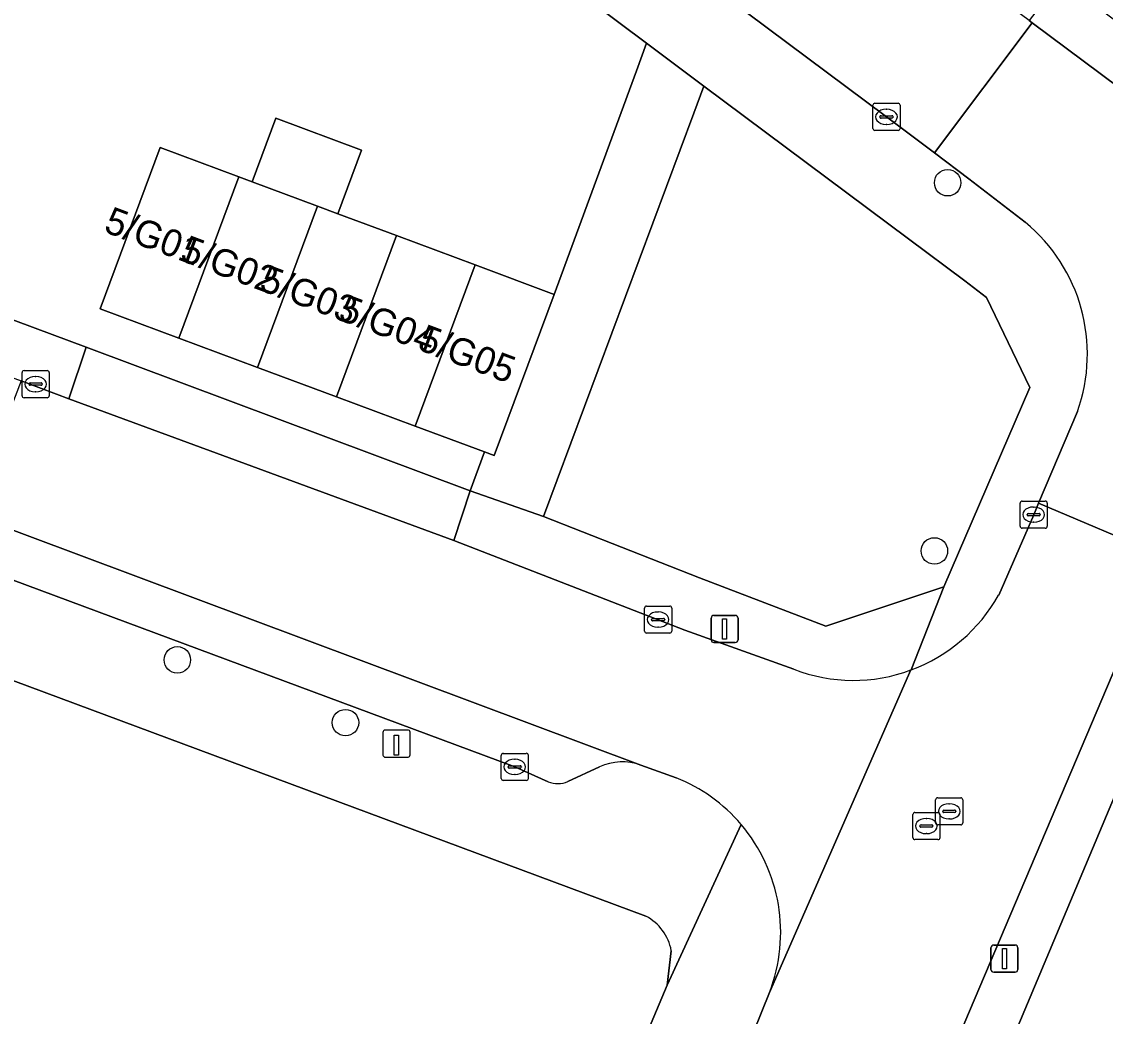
# Model space of a CAD drawing. Extents: x 163266 to 164362, y 381528 to 382286.
# Drawn here: x 163897.99 to 163937.95, y 382025.91 to 382062.58 of the extents above; entities that cross this region are included whole.
import ezdxf

# ---------------------------------------------------------------- set-up
doc = ezdxf.new("R2010")
doc.units = 0
for name, color, linetype in [('IMGEO_Boom', 7, 'Continuous'), ('IMGEO_Erf', 7, 'Continuous'), ('IMGEO_Grasland_overig', 7, 'Continuous'), ('IMGEO_Groenvoorziening', 7, 'Continuous'), ('IMGEO_Hek', 7, 'Continuous'), ('IMGEO_Kolk', 7, 'Continuous'), ('IMGEO_Laadpaal', 7, 'Continuous'), ('IMGEO_Lichtmast', 7, 'Continuous'), ('IMGEO_Pand', 7, 'Continuous'), ('IMGEO_Pand_nummerreeks', 7, 'Continuous'), ('IMGEO_Parkeervlak_open', 7, 'Continuous'), ('IMGEO_Rijbaan_lokaal_open', 7, 'Continuous'), ('IMGEO_Rioolput', 7, 'Continuous'), ('IMGEO_Voetpad_open', 7, 'Continuous')]:
    doc.layers.add(name, color=color, linetype=linetype)

msp = doc.modelspace()

# ---------------------------------------------------------------- linework, layer by layer
at = {"layer": 'IMGEO_Boom'}
for centre in [(163932.132, 382056.64), (163931.641, 382043.064), (163903.726, 382039.048), (163909.925, 382036.735)]:
    msp.add_circle(centre, 0.489, dxfattribs=at)
at = {"layer": 'IMGEO_Erf'}
for points in [[(163879.703, 382058.276), (163900.361, 382050.578), (163914.519, 382045.28), (163915.053, 382046.715), (163912.499, 382047.666), (163909.593, 382048.748), (163906.688, 382049.83), (163903.782, 382050.912), (163900.876, 382051.994), (163903.089, 382057.935), (163905.995, 382056.853), (163906.484, 382056.671), (163907.358, 382059.019), (163910.523, 382057.84), (163909.649, 382055.492), (163911.806, 382054.689), (163914.711, 382053.607), (163917.617, 382052.525), (163920.653, 382060.77), (163921.027, 382061.786), (163880.403, 382092.13)], [(163942.168, 382043.258), (163926.662, 382006.355), (163928.05, 382005.774), (163928.254, 382006.271), (163937.028, 382002.592), (163935.948, 382000), (163935.783, 381999.604), (163934.416, 381996.326), (163925.783, 381999.958), (163924.69, 381997.273), (163923.233, 381997.859), (163913.877, 381975.828)], [(163921.004, 382029.6), (163895.961, 382038.914), (163891.376, 382026.577), (163894.534, 382025.402), (163893.615, 382022.929), (163892.325, 382019.459), (163889.167, 382020.634), (163886.782, 382014.222), (163889.961, 382013.003), (163887.771, 382007.288), (163884.649, 382008.486), (163882.422, 382002.497), (163885.572, 382001.328), (163885.079, 382000), (163884.432, 381998.256), (163883.453, 381995.618), (163880.303, 381996.787), (163876.662, 381986.975), (163899.009, 381979.765)], [(163921.794, 382027.056), (163921.939, 382028.327)], [(163902.548, 381981.388), (163910.392, 382000), (163921.794, 382027.056)]]:
    msp.add_lwpolyline(points, dxfattribs=at)
msp.add_arc((163920.173, 382028.01), 1.795, 10.189, 62.4045, dxfattribs=at)
at = {"layer": 'IMGEO_Grasland_overig'}
msp.add_lwpolyline([(163921.027, 382061.786), (163920.653, 382060.77), (163917.617, 382052.525), (163915.405, 382046.584), (163915.053, 382046.715), (163914.519, 382045.28), (163917.234, 382044.33), (163922.774, 382059.205), (163923.146, 382060.204)], close=True, dxfattribs=at)
at = {"layer": 'IMGEO_Groenvoorziening'}
msp.add_lwpolyline([(163933.568, 382052.405), (163932.766, 382053.018), (163930.692, 382054.567), (163923.146, 382060.204), (163922.774, 382059.205), (163917.234, 382044.33), (163922.98, 382042.075), (163927.635, 382040.293), (163931.993, 382041.737), (163935.163, 382049.085)], close=True, dxfattribs=at)
at = {"layer": 'IMGEO_Hek'}
msp.add_lwpolyline([(163921.027, 382061.786), (163920.653, 382060.77), (163917.617, 382052.525)], dxfattribs=at)
at = {"layer": 'IMGEO_Kolk'}
for p, q in [((163929.45, 382059.567), (163930.302, 382059.567)), ((163929.375, 382058.641), (163929.375, 382059.493)), ((163929.863, 382059.347), (163929.888, 382059.347)), ((163930.376, 382059.493), (163930.376, 382058.641)), ((163929.634, 382059.061), (163929.634, 382059.073)), ((163930.072, 382059.024), (163929.674, 382059.024)), ((163929.677, 382059.11), (163930.075, 382059.11)), ((163929.886, 382058.787), (163929.861, 382058.787)), ((163930.118, 382059.073), (163930.118, 382059.061)), ((163930.302, 382058.567), (163929.45, 382058.567)), ((163897.999, 382048.789), (163897.999, 382049.641)), ((163898.074, 382049.715), (163898.926, 382049.715)), ((163899, 382049.641), (163899, 382048.789)), ((163898.258, 382049.209), (163898.258, 382049.221)), ((163898.696, 382049.172), (163898.298, 382049.172)), ((163898.301, 382049.258), (163898.699, 382049.258)), ((163898.487, 382049.495), (163898.512, 382049.495)), ((163898.742, 382049.221), (163898.742, 382049.209)), ((163898.51, 382048.935), (163898.485, 382048.935)), ((163898.926, 382048.715), (163898.074, 382048.715)), ((163934.804, 382043.977), (163934.804, 382044.829)), ((163934.879, 382044.903), (163935.731, 382044.903)), ((163935.805, 382044.829), (163935.805, 382043.977)), ((163935.063, 382044.397), (163935.063, 382044.409)), ((163935.106, 382044.446), (163935.504, 382044.446)), ((163935.292, 382044.683), (163935.317, 382044.683)), ((163935.547, 382044.409), (163935.547, 382044.397)), ((163935.501, 382044.36), (163935.103, 382044.36)), ((163935.315, 382044.123), (163935.29, 382044.123)), ((163935.731, 382043.903), (163934.879, 382043.903)), ((163920.954, 382040.109), (163920.954, 382040.961)), ((163921.029, 382041.035), (163921.881, 382041.035)), ((163921.442, 382040.815), (163921.467, 382040.815)), ((163921.955, 382040.961), (163921.955, 382040.109)), ((163921.213, 382040.529), (163921.213, 382040.541)), ((163921.651, 382040.492), (163921.253, 382040.492)), ((163921.256, 382040.578), (163921.654, 382040.578)), ((163921.697, 382040.541), (163921.697, 382040.529)), ((163921.881, 382040.035), (163921.029, 382040.035)), ((163921.465, 382040.255), (163921.44, 382040.255)), ((163915.743, 382035.604), (163916.595, 382035.604)), ((163915.668, 382034.678), (163915.668, 382035.53)), ((163916.156, 382035.384), (163916.181, 382035.384)), ((163916.669, 382035.53), (163916.669, 382034.678)), ((163915.927, 382035.098), (163915.927, 382035.11)), ((163916.365, 382035.061), (163915.967, 382035.061)), ((163915.97, 382035.147), (163916.368, 382035.147)), ((163916.179, 382034.824), (163916.154, 382034.824)), ((163916.411, 382035.11), (163916.411, 382035.098)), ((163916.595, 382034.604), (163915.743, 382034.604))]:
    msp.add_line(p, q, dxfattribs=at)
for points in [[(163929.45, 382059.567), (163930.302, 382059.567)], [(163929.375, 382058.641), (163929.375, 382059.493)], [(163930.376, 382059.493), (163930.376, 382058.641)], [(163930.302, 382058.567), (163929.45, 382058.567)], [(163897.999, 382048.789), (163897.999, 382049.641)], [(163898.074, 382049.715), (163898.926, 382049.715)], [(163899, 382049.641), (163899, 382048.789)], [(163898.926, 382048.715), (163898.074, 382048.715)], [(163934.804, 382043.977), (163934.804, 382044.829)], [(163934.879, 382044.903), (163935.731, 382044.903)], [(163935.805, 382044.829), (163935.805, 382043.977)], [(163935.731, 382043.903), (163934.879, 382043.903)], [(163920.954, 382040.109), (163920.954, 382040.961)], [(163921.029, 382041.035), (163921.881, 382041.035)], [(163921.955, 382040.961), (163921.955, 382040.109)], [(163921.881, 382040.035), (163921.029, 382040.035)], [(163915.743, 382035.604), (163916.595, 382035.604)], [(163915.668, 382034.678), (163915.668, 382035.53)], [(163916.669, 382035.53), (163916.669, 382034.678)], [(163916.595, 382034.604), (163915.743, 382034.604)]]:
    msp.add_lwpolyline(points, dxfattribs=at)
for centre, radius, start, end in [((163929.452, 382059.491), 0.0765, 91.552, 178.448), ((163929.452, 382059.491), 0.0765, 91.552, 178.448), ((163930.3, 382059.491), 0.0765, 1.552, 88.448), ((163930.3, 382059.491), 0.0765, 1.552, 88.448), ((163929.674, 382059.07), 0.0403, 85.8775, 175.7526), ((163929.671, 382059.06), 0.0366, 178.938, 274.7102), ((163930.075, 382059.067), 0.043, 264.8664, 352.4533), ((163930.079, 382059.072), 0.0386, 1.7309, 96.639), ((163929.452, 382058.643), 0.0765, 181.552, 268.448), ((163929.452, 382058.643), 0.0765, 181.552, 268.448), ((163930.3, 382058.643), 0.0765, 271.552, 358.448), ((163930.3, 382058.643), 0.0765, 271.552, 358.448), ((163898.076, 382049.639), 0.0765, 91.552, 178.448), ((163898.076, 382049.639), 0.0765, 91.552, 178.448), ((163898.924, 382049.639), 0.0765, 1.552, 88.448), ((163898.924, 382049.639), 0.0765, 1.552, 88.448), ((163898.298, 382049.218), 0.0403, 85.8775, 175.7526), ((163898.295, 382049.208), 0.0366, 178.938, 274.7102), ((163898.699, 382049.215), 0.043, 264.8664, 352.4533), ((163898.703, 382049.22), 0.0386, 1.7309, 96.639), ((163898.076, 382048.791), 0.0765, 181.552, 268.448), ((163898.076, 382048.791), 0.0765, 181.552, 268.448), ((163898.924, 382048.791), 0.0765, 271.552, 358.448), ((163898.924, 382048.791), 0.0765, 271.552, 358.448), ((163934.881, 382044.827), 0.0765, 91.552, 178.448), ((163934.881, 382044.827), 0.0765, 91.552, 178.448), ((163935.729, 382044.827), 0.0765, 1.552, 88.448), ((163935.729, 382044.827), 0.0765, 1.552, 88.448), ((163935.103, 382044.406), 0.0403, 85.8775, 175.7526), ((163935.1, 382044.396), 0.0366, 178.938, 274.7102), ((163935.504, 382044.403), 0.043, 264.8664, 352.4533), ((163935.508, 382044.408), 0.0386, 1.7309, 96.639), ((163934.881, 382043.979), 0.0765, 181.552, 268.448), ((163934.881, 382043.979), 0.0765, 181.552, 268.448), ((163935.729, 382043.979), 0.0765, 271.552, 358.448), ((163935.729, 382043.979), 0.0765, 271.552, 358.448), ((163921.031, 382040.959), 0.0765, 91.552, 178.448), ((163921.031, 382040.959), 0.0765, 91.552, 178.448), ((163921.879, 382040.959), 0.0765, 1.552, 88.448), ((163921.879, 382040.959), 0.0765, 1.552, 88.448), ((163921.253, 382040.538), 0.0403, 85.8775, 175.7526), ((163921.25, 382040.528), 0.0366, 178.938, 274.7102), ((163921.654, 382040.535), 0.043, 264.8664, 352.4533), ((163921.658, 382040.54), 0.0386, 1.7309, 96.639), ((163921.031, 382040.111), 0.0765, 181.552, 268.448), ((163921.031, 382040.111), 0.0765, 181.552, 268.448), ((163921.879, 382040.111), 0.0765, 271.552, 358.448), ((163921.879, 382040.111), 0.0765, 271.552, 358.448), ((163915.745, 382035.528), 0.0765, 91.552, 178.448), ((163915.745, 382035.528), 0.0765, 91.552, 178.448), ((163916.593, 382035.528), 0.0765, 1.552, 88.448), ((163916.593, 382035.528), 0.0765, 1.552, 88.448), ((163915.967, 382035.107), 0.0403, 85.8775, 175.7526), ((163915.964, 382035.097), 0.0366, 178.938, 274.7102), ((163916.368, 382035.104), 0.043, 264.8664, 352.4533), ((163916.372, 382035.109), 0.0386, 1.7309, 96.639), ((163915.745, 382034.68), 0.0765, 181.552, 268.448), ((163915.745, 382034.68), 0.0765, 181.552, 268.448), ((163916.593, 382034.68), 0.0765, 271.552, 358.448), ((163916.593, 382034.68), 0.0765, 271.552, 358.448)]:
    msp.add_arc(centre, radius, start, end, dxfattribs=at)
for centre, major_axis, ratio, start_param, end_param in [((163929.862, 382059.067), (-0.387, 0.002), 0.722429, 4.712389, 7.853982), ((163929.887, 382059.067), (-0.39, 0.002), 0.717154, 1.570796, 4.712389), ((163898.486, 382049.215), (-0.387, 0.002), 0.722429, 4.712389, 7.853982), ((163898.511, 382049.215), (-0.39, 0.002), 0.717154, 1.570796, 4.712389), ((163935.291, 382044.403), (-0.387, 0.002), 0.722429, 4.712389, 7.853982), ((163935.316, 382044.403), (-0.39, 0.002), 0.717154, 1.570796, 4.712389), ((163921.441, 382040.535), (-0.387, 0.002), 0.722429, 4.712389, 7.853982), ((163921.466, 382040.535), (-0.39, 0.002), 0.717154, 1.570796, 4.712389), ((163916.155, 382035.104), (-0.387, 0.002), 0.722429, 4.712389, 7.853982), ((163916.18, 382035.104), (-0.39, 0.002), 0.717154, 1.570796, 4.712389)]:
    msp.add_ellipse(centre, major_axis=major_axis, ratio=ratio, start_param=start_param, end_param=end_param, dxfattribs=at)
at = {"layer": 'IMGEO_Laadpaal'}
for p, q in [((163911.309, 382036.378), (163911.309, 382035.537)), ((163911.309, 382036.378), (163911.309, 382035.537)), ((163912.225, 382036.462), (163911.384, 382036.462)), ((163912.225, 382036.462), (163911.384, 382036.462)), ((163912.309, 382035.546), (163912.309, 382036.387)), ((163912.309, 382035.546), (163912.309, 382036.387)), ((163911.393, 382035.462), (163912.234, 382035.462)), ((163911.393, 382035.462), (163912.234, 382035.462))]:
    msp.add_line(p, q, dxfattribs=at)
msp.add_lwpolyline([(163911.724, 382036.275), (163911.884, 382036.275), (163911.884, 382035.542), (163911.724, 382035.542), (163911.724, 382036.275)], dxfattribs=at)
for centre, start, end in [((163911.387, 382036.384), 92.4484, 184.2845), ((163911.387, 382036.384), 92.4484, 184.2845), ((163912.231, 382036.384), 2.4484, 94.2845), ((163912.231, 382036.384), 2.4484, 94.2845), ((163911.387, 382035.54), 182.4484, 274.2845), ((163911.387, 382035.54), 182.4484, 274.2845), ((163912.231, 382035.54), 272.4484, 4.2845), ((163912.231, 382035.54), 272.4484, 4.2845)]:
    msp.add_arc(centre, 0.0779, start, end, dxfattribs=at)
at = {"layer": 'IMGEO_Lichtmast'}
for p, q in [((163923.412, 382039.789), (163923.412, 382040.589)), ((163923.412, 382040.589), (163923.412, 382039.789)), ((163923.512, 382040.689), (163924.302, 382040.689)), ((163924.302, 382040.689), (163923.512, 382040.689)), ((163924.402, 382040.589), (163924.402, 382039.789)), ((163924.402, 382039.789), (163924.402, 382040.589)), ((163924.302, 382039.689), (163923.512, 382039.689)), ((163923.512, 382039.689), (163924.302, 382039.689)), ((163933.729, 382027.637), (163933.729, 382028.437)), ((163933.729, 382028.437), (163933.729, 382027.637)), ((163933.829, 382028.537), (163934.619, 382028.537)), ((163934.619, 382028.537), (163933.829, 382028.537)), ((163934.719, 382028.437), (163934.719, 382027.637)), ((163934.719, 382027.637), (163934.719, 382028.437)), ((163934.619, 382027.537), (163933.829, 382027.537)), ((163933.829, 382027.537), (163934.619, 382027.537))]:
    msp.add_line(p, q, dxfattribs=at)
for points in [[(163923.832, 382040.564), (163923.982, 382040.564), (163923.982, 382039.814), (163923.832, 382039.814), (163923.832, 382040.564)], [(163934.149, 382028.412), (163934.299, 382028.412), (163934.299, 382027.662), (163934.149, 382027.662), (163934.149, 382028.412)]]:
    msp.add_lwpolyline(points, dxfattribs=at)
for centre, start, end in [((163923.512, 382040.589), 90, 180), ((163923.512, 382040.589), 90, 180), ((163924.302, 382040.589), 0, 90), ((163924.302, 382040.589), 360, 90), ((163923.512, 382039.789), 180, 270), ((163923.512, 382039.789), 180, 270), ((163924.302, 382039.789), 270, 0), ((163924.302, 382039.789), 270, 0), ((163933.829, 382028.437), 90, 180), ((163933.829, 382028.437), 90, 180), ((163934.619, 382028.437), 0, 90), ((163934.619, 382028.437), 360, 90), ((163933.829, 382027.637), 180, 270), ((163933.829, 382027.637), 180, 270), ((163934.619, 382027.637), 270, 0), ((163934.619, 382027.637), 270, 0)]:
    msp.add_arc(centre, 0.1, start, end, dxfattribs=at)
at = {"layer": 'IMGEO_Pand'}
for points in [[(163906.484, 382056.671), (163908.9, 382055.771), (163909.649, 382055.492), (163910.523, 382057.84), (163907.358, 382059.019)], [(163905.995, 382056.853), (163903.089, 382057.935), (163900.876, 382051.994), (163903.782, 382050.912)], [(163908.9, 382055.771), (163906.484, 382056.671), (163905.995, 382056.853), (163903.782, 382050.912), (163906.688, 382049.83)], [(163911.806, 382054.689), (163909.649, 382055.492), (163908.9, 382055.771), (163906.688, 382049.83), (163909.593, 382048.748)], [(163912.499, 382047.666), (163914.711, 382053.607), (163911.806, 382054.689), (163909.593, 382048.748)], [(163912.499, 382047.666), (163915.053, 382046.715), (163915.405, 382046.584), (163917.617, 382052.525), (163914.711, 382053.607)]]:
    msp.add_lwpolyline(points, close=True, dxfattribs=at)
at = {"layer": 'IMGEO_Parkeervlak_open'}
msp.add_lwpolyline([(163936.287, 382064.129), (163935.143, 382062.616), (163935.249, 382062.537), (163944.848, 382055.381), (163945.977, 382056.892)], close=True, dxfattribs=at)
for points in [[(163920.818, 382035.172), (163896.075, 382044.425), (163895.451, 382042.81), (163916.168, 382035.103), (163917.399, 382034.556)], [(163918.125, 382034.569), (163919.299, 382035.103)]]:
    msp.add_lwpolyline(points, dxfattribs=at)
for centre, radius, start, end in [((163920.142, 382033.296), 1.994, 70.1864, 115.0153), ((163917.747, 382035.41), 0.922, 247.8316, 294.2201)]:
    msp.add_arc(centre, radius, start, end, dxfattribs=at)
at = {"layer": 'IMGEO_Rijbaan_lokaal_open'}
for points in [[(163853.607, 382115.993), (163857.807, 382112.86), (163864.276, 382108.044), (163881.495, 382095.2), (163899.475, 382081.765), (163916.68, 382068.927), (163929.876, 382059.068), (163931.652, 382057.738), (163935.249, 382062.537), (163935.143, 382062.616), (163933.388, 382063.926), (163930.332, 382066.193), (163920.502, 382073.552), (163915.687, 382077.136), (163905.845, 382084.503)], [(163944.848, 382055.381), (163935.249, 382062.537), (163931.652, 382057.738), (163932.918, 382056.789), (163934.993, 382055.18)], [(163926.458, 382038.707), (163922.446, 382040.146), (163913.927, 382043.447), (163899.727, 382048.672), (163899.274, 382048.839), (163897.972, 382049.332), (163896.075, 382044.425), (163920.818, 382035.172), (163922.124, 382034.703)], [(163936.915, 382048.21), (163935.485, 382044.826), (163940.063, 382042.891), (163940.349, 382043.565)], [(163921.296, 381998.657), (163921.858, 382000), (163924.879, 382007.117), (163940.063, 382042.891), (163935.485, 382044.826), (163935.306, 382044.402), (163934.013, 382041.438)], [(163930.785, 382038.682), (163930.779, 382038.68), (163925.558, 382026.791), (163924.045, 382023.039), (163914.197, 382000), (163906.035, 381980.488)], [(163925.558, 382026.791), (163930.779, 382038.68)]]:
    msp.add_lwpolyline(points, dxfattribs=at)
for centre, radius, start, end in [((163931.005, 382050.33), 6.279, 340.2647, 50.568), ((163928.657, 382044.443), 6.141, 290.2739, 330.7061), ((163928.654, 382044.311), 6.019, 248.6059, 290.678), ((163919.84, 382029.01), 6.134, 40.3821, 68.1442), ((163919.843, 382029.011), 6.131, 338.7681, 40.3875)]:
    msp.add_arc(centre, radius, start, end, dxfattribs=at)
at = {"layer": 'IMGEO_Rioolput'}
for p, q in [((163931.689, 382033.04), (163931.689, 382033.892)), ((163931.764, 382033.966), (163932.616, 382033.966)), ((163932.177, 382033.746), (163932.202, 382033.746)), ((163932.69, 382033.892), (163932.69, 382033.04)), ((163930.848, 382032.498), (163930.848, 382033.35)), ((163930.923, 382033.424), (163931.775, 382033.424)), ((163931.336, 382033.204), (163931.361, 382033.204)), ((163931.849, 382033.35), (163931.849, 382032.498)), ((163931.948, 382033.46), (163931.948, 382033.472)), ((163932.386, 382033.423), (163931.988, 382033.423)), ((163931.991, 382033.509), (163932.389, 382033.509)), ((163932.2, 382033.186), (163932.175, 382033.186)), ((163932.432, 382033.472), (163932.432, 382033.46)), ((163931.107, 382032.918), (163931.107, 382032.93)), ((163931.545, 382032.881), (163931.147, 382032.881)), ((163931.15, 382032.967), (163931.548, 382032.967)), ((163931.591, 382032.93), (163931.591, 382032.918)), ((163932.616, 382032.966), (163931.764, 382032.966)), ((163931.775, 382032.424), (163930.923, 382032.424)), ((163931.359, 382032.644), (163931.334, 382032.644))]:
    msp.add_line(p, q, dxfattribs=at)
for points in [[(163931.689, 382033.04), (163931.689, 382033.892)], [(163931.764, 382033.966), (163932.616, 382033.966)], [(163932.69, 382033.892), (163932.69, 382033.04)], [(163930.848, 382032.498), (163930.848, 382033.35)], [(163930.923, 382033.424), (163931.775, 382033.424)], [(163931.849, 382033.35), (163931.849, 382032.498)], [(163932.616, 382032.966), (163931.764, 382032.966)], [(163931.775, 382032.424), (163930.923, 382032.424)]]:
    msp.add_lwpolyline(points, dxfattribs=at)
for centre, radius, start, end in [((163931.766, 382033.89), 0.0765, 91.552, 178.448), ((163931.766, 382033.89), 0.0765, 91.552, 178.448), ((163932.614, 382033.89), 0.0765, 1.552, 88.448), ((163932.614, 382033.89), 0.0765, 1.552, 88.448), ((163930.925, 382033.348), 0.0765, 91.552, 178.448), ((163930.925, 382033.348), 0.0765, 91.552, 178.448), ((163931.773, 382033.348), 0.0765, 1.552, 88.448), ((163931.773, 382033.348), 0.0765, 1.552, 88.448), ((163931.988, 382033.469), 0.0403, 85.8775, 175.7526), ((163931.985, 382033.459), 0.0366, 178.938, 274.7102), ((163932.389, 382033.466), 0.043, 264.8664, 352.4533), ((163932.393, 382033.471), 0.0386, 1.7309, 96.639), ((163931.147, 382032.927), 0.0403, 85.8775, 175.7526), ((163931.144, 382032.917), 0.0366, 178.938, 274.7102), ((163931.548, 382032.924), 0.043, 264.8664, 352.4533), ((163931.552, 382032.929), 0.0386, 1.7309, 96.639), ((163931.766, 382033.042), 0.0765, 181.552, 268.448), ((163931.766, 382033.042), 0.0765, 181.552, 268.448), ((163932.614, 382033.042), 0.0765, 271.552, 358.448), ((163932.614, 382033.042), 0.0765, 271.552, 358.448), ((163930.925, 382032.5), 0.0765, 181.552, 268.448), ((163930.925, 382032.5), 0.0765, 181.552, 268.448), ((163931.773, 382032.5), 0.0765, 271.552, 358.448), ((163931.773, 382032.5), 0.0765, 271.552, 358.448)]:
    msp.add_arc(centre, radius, start, end, dxfattribs=at)
for centre, major_axis, ratio, start_param, end_param in [((163932.176, 382033.466), (-0.387, 0.002), 0.722429, 4.712389, 7.853982), ((163932.201, 382033.466), (-0.39, 0.002), 0.717154, 1.570796, 4.712389), ((163931.335, 382032.924), (-0.387, 0.002), 0.722429, 4.712389, 7.853982), ((163931.36, 382032.924), (-0.39, 0.002), 0.717154, 1.570796, 4.712389)]:
    msp.add_ellipse(centre, major_axis=major_axis, ratio=ratio, start_param=start_param, end_param=end_param, dxfattribs=at)
at = {"layer": 'IMGEO_Voetpad_open'}
for points in [[(163855.009, 382159.349), (163853.92, 382155.05), (163851.292, 382144.331), (163847.926, 382130.875), (163845.311, 382120.547), (163844.84, 382118.673), (163876.191, 382095.274), (163880.403, 382092.13), (163921.027, 382061.786), (163923.146, 382060.204), (163930.692, 382054.567), (163932.766, 382053.018), (163933.568, 382052.405), (163935.163, 382049.085), (163931.993, 382041.737), (163930.785, 382038.682)], [(163776.565, 382083.317), (163802.607, 382073.632), (163803.931, 382073.14), (163843.222, 382058.527), (163845.123, 382057.82), (163894.675, 382039.392), (163895.961, 382038.914), (163921.004, 382029.6)], [(163934.993, 382055.18), (163932.918, 382056.789), (163931.652, 382057.738), (163929.876, 382059.068), (163916.68, 382068.927), (163899.475, 382081.765)], [(163917.399, 382034.556), (163916.168, 382035.103), (163895.451, 382042.81), (163892.832, 382043.759), (163827.735, 382068.081)], [(163934.013, 382041.438), (163935.306, 382044.402), (163935.485, 382044.826), (163936.915, 382048.21)], [(163922.98, 382042.075), (163917.234, 382044.33), (163914.519, 382045.28), (163913.927, 382043.447), (163922.446, 382040.146), (163926.458, 382038.707)], [(163940.349, 382043.565), (163940.063, 382042.891), (163924.879, 382007.117), (163926.662, 382006.355), (163942.168, 382043.258)], [(163930.779, 382038.68), (163930.785, 382038.682), (163931.993, 382041.737), (163927.635, 382040.293), (163922.98, 382042.075)], [(163922.124, 382034.703), (163920.818, 382035.172)], [(163919.299, 382035.103), (163918.125, 382034.569)], [(163924.513, 382032.984), (163921.794, 382027.056), (163910.392, 382000), (163902.548, 381981.388)], [(163921.939, 382028.327), (163921.794, 382027.056), (163924.513, 382032.984)], [(163924.045, 382023.039), (163925.558, 382026.791)]]:
    msp.add_lwpolyline(points, dxfattribs=at)
for points in [[(163900.361, 382050.578), (163879.703, 382058.276), (163879.043, 382056.442), (163895.364, 382050.297), (163897.972, 382049.332), (163899.274, 382048.839), (163899.727, 382048.672)], [(163900.361, 382050.578), (163899.727, 382048.672), (163913.927, 382043.447), (163914.519, 382045.28)]]:
    msp.add_lwpolyline(points, close=True, dxfattribs=at)
for centre, radius, start, end in [((163931.005, 382050.33), 6.279, 340.2647, 50.568), ((163928.657, 382044.443), 6.141, 290.2739, 330.7061), ((163928.654, 382044.311), 6.019, 248.6059, 290.678), ((163920.142, 382033.296), 1.994, 70.1864, 115.0153), ((163917.747, 382035.41), 0.922, 247.8316, 294.2201), ((163919.84, 382029.01), 6.134, 40.3821, 68.1442), ((163919.843, 382029.011), 6.131, 338.7681, 40.3875), ((163920.173, 382028.01), 1.795, 10.189, 62.4045)]:
    msp.add_arc(centre, radius, start, end, dxfattribs=at)

# ---------------------------------------------------------------- texts
at = {"layer": 'IMGEO_Pand_nummerreeks'}
for s, rotation, p in [('5/G01', 339.444, (163900.971, 382054.845)), ('5/G02', 339.4423, (163903.779, 382053.792)), ('5/G03', 339.4423, (163906.702, 382052.696)), ('5/G04', 339.444, (163909.618, 382051.603)), ('5/G05', 339.444, (163912.535, 382050.509))]:
    msp.add_text(s, height=1, rotation=rotation, dxfattribs=at).set_placement(p)

doc.saveas('drawing.dxf')
